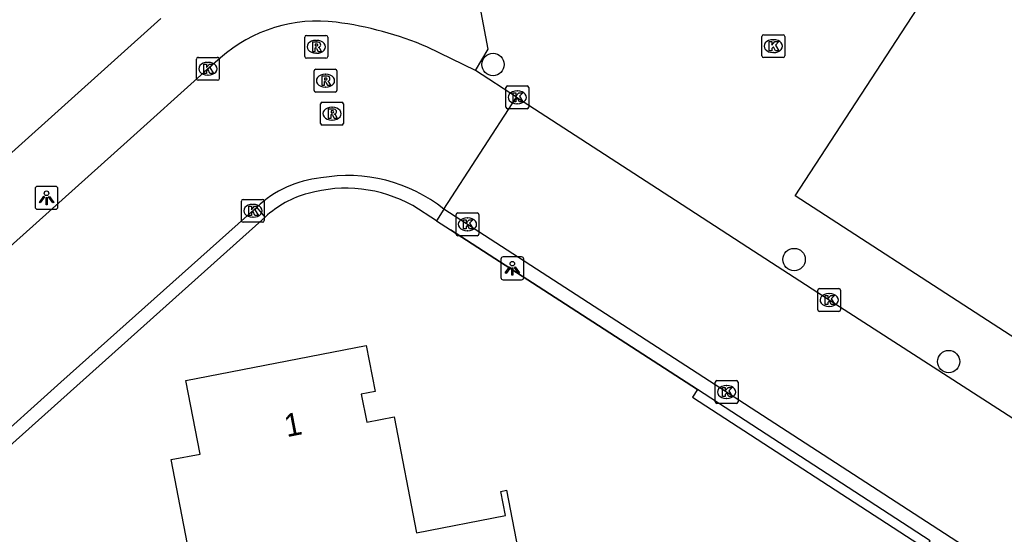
# Model space of a CAD drawing. Extents: x 157663 to 158496, y 379212 to 380934.
# Drawn here: x 158348.74 to 158391.83, y 380472.57 to 380495.07 of the extents above; entities that cross this region are included whole.
import ezdxf

# ---------------------------------------------------------------- set-up
doc = ezdxf.new("R2010")
doc.units = 0
for name, color, linetype in [('IMGEO_Boom', 7, 'Continuous'), ('IMGEO_Haag', 7, 'Continuous'), ('IMGEO_Hek', 7, 'Continuous'), ('IMGEO_Kolk', 7, 'Continuous'), ('IMGEO_Lichtpunt', 7, 'Continuous'), ('IMGEO_Pand', 7, 'Continuous'), ('IMGEO_Pand_nummerreeks', 7, 'Continuous'), ('IMGEO_Rijbaan_lokaal_open', 7, 'Continuous'), ('IMGEO_Rioolput', 7, 'Continuous'), ('IMGEO_Voetpad_open', 7, 'Continuous')]:
    doc.layers.add(name, color=color, linetype=linetype)

msp = doc.modelspace()

# ---------------------------------------------------------------- linework, layer by layer
at = {"layer": 'IMGEO_Boom'}
for centre in [(158369.454, 380493.113), (158382.628, 380484.583), (158389.393, 380480.119)]:
    msp.add_circle(centre, 0.489, dxfattribs=at)
at = {"layer": 'IMGEO_Haag'}
msp.add_lwpolyline([(158378.407, 380478.893), (158378.189, 380478.557), (158388.371, 380471.949), (158388.589, 380472.285)], dxfattribs=at)
at = {"layer": 'IMGEO_Hek'}
for points in [[(158391.091, 380481.923), (158382.675, 380487.376), (158388.452, 380496.229), (158387.396, 380501.51)], [(158378.407, 380478.893), (158367.597, 380485.882)]]:
    msp.add_lwpolyline(points, dxfattribs=at)
at = {"layer": 'IMGEO_Kolk'}
for p, q in [((158381.217, 380493.489), (158381.217, 380494.341)), ((158381.292, 380494.415), (158382.144, 380494.415)), ((158381.705, 380494.195), (158381.73, 380494.195)), ((158382.218, 380494.341), (158382.218, 380493.489)), ((158356.477, 380492.5), (158356.477, 380493.352)), ((158356.552, 380493.426), (158357.404, 380493.426)), ((158357.478, 380493.352), (158357.478, 380492.5)), ((158382.144, 380493.415), (158381.292, 380493.415)), ((158381.728, 380493.635), (158381.703, 380493.635)), ((158356.965, 380493.206), (158356.99, 380493.206)), ((158357.404, 380492.426), (158356.552, 380492.426)), ((158356.988, 380492.646), (158356.963, 380492.646)), ((158370.015, 380491.249), (158370.015, 380492.101)), ((158370.09, 380492.175), (158370.942, 380492.175)), ((158370.503, 380491.955), (158370.528, 380491.955)), ((158371.016, 380492.101), (158371.016, 380491.249)), ((158370.942, 380491.175), (158370.09, 380491.175)), ((158370.526, 380491.395), (158370.501, 380491.395)), ((158358.521, 380487.214), (158359.373, 380487.214)), ((158358.446, 380486.288), (158358.446, 380487.14)), ((158358.934, 380486.994), (158358.959, 380486.994)), ((158359.447, 380487.14), (158359.447, 380486.288)), ((158358.957, 380486.434), (158358.932, 380486.434)), ((158367.836, 380485.696), (158367.836, 380486.548)), ((158367.911, 380486.622), (158368.763, 380486.622)), ((158368.324, 380486.402), (158368.349, 380486.402)), ((158368.837, 380486.548), (158368.837, 380485.696)), ((158359.373, 380486.214), (158358.521, 380486.214)), ((158368.763, 380485.622), (158367.911, 380485.622)), ((158368.347, 380485.842), (158368.322, 380485.842)), ((158383.663, 380482.388), (158383.663, 380483.24)), ((158383.738, 380483.314), (158384.59, 380483.314)), ((158384.151, 380483.094), (158384.176, 380483.094)), ((158384.664, 380483.24), (158384.664, 380482.388)), ((158384.174, 380482.534), (158384.149, 380482.534)), ((158384.59, 380482.314), (158383.738, 380482.314)), ((158379.175, 380478.361), (158379.175, 380479.213)), ((158379.25, 380479.287), (158380.102, 380479.287)), ((158379.663, 380479.067), (158379.688, 380479.067)), ((158380.176, 380479.213), (158380.176, 380478.361)), ((158380.102, 380478.287), (158379.25, 380478.287)), ((158379.686, 380478.507), (158379.661, 380478.507))]:
    msp.add_line(p, q, dxfattribs=at)
for points in [[(158381.217, 380493.489), (158381.217, 380494.341)], [(158381.292, 380494.415), (158382.144, 380494.415)], [(158381.538, 380494.115), (158381.661, 380494.115), (158381.661, 380493.964), (158381.791, 380494.115), (158381.955, 380494.115), (158381.809, 380493.964), (158381.962, 380493.715), (158381.81, 380493.715), (158381.725, 380493.879), (158381.661, 380493.812), (158381.661, 380493.715), (158381.538, 380493.715), (158381.538, 380494.115)], [(158382.218, 380494.341), (158382.218, 380493.489)], [(158356.477, 380492.5), (158356.477, 380493.352)], [(158356.552, 380493.426), (158357.404, 380493.426)], [(158357.478, 380493.352), (158357.478, 380492.5)], [(158382.144, 380493.415), (158381.292, 380493.415)], [(158356.798, 380493.126), (158356.921, 380493.126), (158356.921, 380492.975), (158357.051, 380493.126), (158357.215, 380493.126), (158357.069, 380492.975), (158357.222, 380492.726), (158357.07, 380492.726), (158356.985, 380492.89), (158356.921, 380492.823), (158356.921, 380492.726), (158356.798, 380492.726), (158356.798, 380493.126)], [(158357.404, 380492.426), (158356.552, 380492.426)], [(158370.015, 380491.249), (158370.015, 380492.101)], [(158370.09, 380492.175), (158370.942, 380492.175)], [(158371.016, 380492.101), (158371.016, 380491.249)], [(158370.336, 380491.875), (158370.459, 380491.875), (158370.459, 380491.724), (158370.589, 380491.875), (158370.753, 380491.875), (158370.607, 380491.724), (158370.76, 380491.475), (158370.608, 380491.475), (158370.523, 380491.639), (158370.459, 380491.572), (158370.459, 380491.475), (158370.336, 380491.475), (158370.336, 380491.875)], [(158370.942, 380491.175), (158370.09, 380491.175)], [(158358.521, 380487.214), (158359.373, 380487.214)], [(158358.446, 380486.288), (158358.446, 380487.14)], [(158358.767, 380486.914), (158358.89, 380486.914), (158358.89, 380486.763), (158359.02, 380486.914), (158359.184, 380486.914), (158359.038, 380486.763), (158359.191, 380486.514), (158359.039, 380486.514), (158358.954, 380486.678), (158358.89, 380486.611), (158358.89, 380486.514), (158358.767, 380486.514), (158358.767, 380486.914)], [(158359.447, 380487.14), (158359.447, 380486.288)], [(158367.836, 380485.696), (158367.836, 380486.548)], [(158367.911, 380486.622), (158368.763, 380486.622)], [(158368.837, 380486.548), (158368.837, 380485.696)], [(158359.373, 380486.214), (158358.521, 380486.214)], [(158368.157, 380486.322), (158368.28, 380486.322), (158368.28, 380486.171), (158368.41, 380486.322), (158368.574, 380486.322), (158368.428, 380486.171), (158368.581, 380485.922), (158368.429, 380485.922), (158368.344, 380486.086), (158368.28, 380486.019), (158368.28, 380485.922), (158368.157, 380485.922), (158368.157, 380486.322)], [(158368.763, 380485.622), (158367.911, 380485.622)], [(158383.663, 380482.388), (158383.663, 380483.24)], [(158383.738, 380483.314), (158384.59, 380483.314)], [(158383.984, 380483.014), (158384.107, 380483.014), (158384.107, 380482.863), (158384.237, 380483.014), (158384.401, 380483.014), (158384.255, 380482.863), (158384.408, 380482.614), (158384.256, 380482.614), (158384.171, 380482.778), (158384.107, 380482.711), (158384.107, 380482.614), (158383.984, 380482.614), (158383.984, 380483.014)], [(158384.664, 380483.24), (158384.664, 380482.388)], [(158384.59, 380482.314), (158383.738, 380482.314)], [(158379.175, 380478.361), (158379.175, 380479.213)], [(158379.25, 380479.287), (158380.102, 380479.287)], [(158380.176, 380479.213), (158380.176, 380478.361)], [(158379.496, 380478.987), (158379.619, 380478.987), (158379.619, 380478.836), (158379.749, 380478.987), (158379.913, 380478.987), (158379.767, 380478.836), (158379.92, 380478.587), (158379.768, 380478.587), (158379.683, 380478.751), (158379.619, 380478.684), (158379.619, 380478.587), (158379.496, 380478.587), (158379.496, 380478.987)], [(158380.102, 380478.287), (158379.25, 380478.287)]]:
    msp.add_lwpolyline(points, dxfattribs=at)
for centre, start, end in [((158381.294, 380494.339), 91.552, 178.448), ((158381.294, 380494.339), 91.552, 178.448), ((158382.142, 380494.339), 1.552, 88.448), ((158382.142, 380494.339), 1.552, 88.448), ((158356.554, 380493.35), 91.552, 178.448), ((158356.554, 380493.35), 91.552, 178.448), ((158357.402, 380493.35), 1.552, 88.448), ((158357.402, 380493.35), 1.552, 88.448), ((158381.294, 380493.491), 181.552, 268.448), ((158381.294, 380493.491), 181.552, 268.448), ((158382.142, 380493.491), 271.552, 358.448), ((158382.142, 380493.491), 271.552, 358.448), ((158356.554, 380492.502), 181.552, 268.448), ((158356.554, 380492.502), 181.552, 268.448), ((158357.402, 380492.502), 271.552, 358.448), ((158357.402, 380492.502), 271.552, 358.448), ((158370.092, 380492.099), 91.552, 178.448), ((158370.092, 380492.099), 91.552, 178.448), ((158370.94, 380492.099), 1.552, 88.448), ((158370.94, 380492.099), 1.552, 88.448), ((158370.092, 380491.251), 181.552, 268.448), ((158370.092, 380491.251), 181.552, 268.448), ((158370.94, 380491.251), 271.552, 358.448), ((158370.94, 380491.251), 271.552, 358.448), ((158358.523, 380487.138), 91.552, 178.448), ((158358.523, 380487.138), 91.552, 178.448), ((158359.371, 380487.138), 1.552, 88.448), ((158359.371, 380487.138), 1.552, 88.448), ((158367.913, 380486.546), 91.552, 178.448), ((158367.913, 380486.546), 91.552, 178.448), ((158368.761, 380486.546), 1.552, 88.448), ((158368.761, 380486.546), 1.552, 88.448), ((158358.523, 380486.29), 181.552, 268.448), ((158358.523, 380486.29), 181.552, 268.448), ((158359.371, 380486.29), 271.552, 358.448), ((158359.371, 380486.29), 271.552, 358.448), ((158367.913, 380485.698), 181.552, 268.448), ((158367.913, 380485.698), 181.552, 268.448), ((158368.761, 380485.698), 271.552, 358.448), ((158368.761, 380485.698), 271.552, 358.448), ((158383.74, 380483.238), 91.552, 178.448), ((158383.74, 380483.238), 91.552, 178.448), ((158384.588, 380483.238), 1.552, 88.448), ((158384.588, 380483.238), 1.552, 88.448), ((158383.74, 380482.39), 181.552, 268.448), ((158383.74, 380482.39), 181.552, 268.448), ((158384.588, 380482.39), 271.552, 358.448), ((158384.588, 380482.39), 271.552, 358.448), ((158379.252, 380479.211), 91.552, 178.448), ((158379.252, 380479.211), 91.552, 178.448), ((158380.1, 380479.211), 1.552, 88.448), ((158380.1, 380479.211), 1.552, 88.448), ((158379.252, 380478.363), 181.552, 268.448), ((158379.252, 380478.363), 181.552, 268.448), ((158380.1, 380478.363), 271.552, 358.448), ((158380.1, 380478.363), 271.552, 358.448)]:
    msp.add_arc(centre, 0.0765, start, end, dxfattribs=at)
for centre, major_axis, ratio, start_param, end_param in [((158381.704, 380493.915), (-0.387, 0.002), 0.722429, 4.712389, 7.853982), ((158381.729, 380493.915), (-0.39, 0.002), 0.717154, 1.570796, 4.712389), ((158356.964, 380492.926), (-0.387, 0.002), 0.722429, 4.712389, 7.853982), ((158356.989, 380492.926), (-0.39, 0.002), 0.717154, 1.570796, 4.712389), ((158370.502, 380491.675), (-0.387, 0.002), 0.722429, 4.712389, 7.853982), ((158370.527, 380491.675), (-0.39, 0.002), 0.717154, 1.570796, 4.712389), ((158358.933, 380486.714), (-0.387, 0.002), 0.722429, 4.712389, 7.853982), ((158358.958, 380486.714), (-0.39, 0.002), 0.717154, 1.570796, 4.712389), ((158368.323, 380486.122), (-0.387, 0.002), 0.722429, 4.712389, 7.853982), ((158368.348, 380486.122), (-0.39, 0.002), 0.717154, 1.570796, 4.712389), ((158384.15, 380482.814), (-0.387, 0.002), 0.722429, 4.712389, 7.853982), ((158384.175, 380482.814), (-0.39, 0.002), 0.717154, 1.570796, 4.712389), ((158379.662, 380478.787), (-0.387, 0.002), 0.722429, 4.712389, 7.853982), ((158379.687, 380478.787), (-0.39, 0.002), 0.717154, 1.570796, 4.712389)]:
    msp.add_ellipse(centre, major_axis=major_axis, ratio=ratio, start_param=start_param, end_param=end_param, dxfattribs=at)
at = {"layer": 'IMGEO_Lichtpunt'}
for p, q in [((158349.419, 380487.683), (158349.419, 380486.876)), ((158349.419, 380487.683), (158349.419, 380486.876)), ((158350.321, 380487.778), (158349.513, 380487.778)), ((158350.321, 380487.778), (158349.513, 380487.778)), ((158350.415, 380486.876), (158350.415, 380487.683)), ((158350.415, 380486.876), (158350.415, 380487.683)), ((158349.513, 380486.782), (158350.321, 380486.782)), ((158349.513, 380486.782), (158350.321, 380486.782)), ((158370.704, 380484.697), (158369.896, 380484.697)), ((158370.704, 380484.697), (158369.896, 380484.697)), ((158369.802, 380484.602), (158369.802, 380483.795)), ((158369.802, 380484.602), (158369.802, 380483.795)), ((158370.798, 380483.795), (158370.798, 380484.602)), ((158370.798, 380483.795), (158370.798, 380484.602)), ((158369.896, 380483.701), (158370.704, 380483.701)), ((158369.896, 380483.701), (158370.704, 380483.701))]:
    msp.add_line(p, q, dxfattribs=at)
for points in [[(158349.793, 380487.347), (158349.832, 380487.319), (158349.644, 380487.057), (158349.606, 380487.084), (158349.793, 380487.347)], [(158349.895, 380487.299), (158349.942, 380487.299), (158349.942, 380486.977), (158349.895, 380486.977), (158349.895, 380487.299)], [(158350.005, 380487.319), (158350.043, 380487.346), (158350.23, 380487.084), (158350.191, 380487.056), (158350.005, 380487.319)], [(158370.176, 380484.266), (158370.215, 380484.238), (158370.027, 380483.976), (158369.989, 380484.003), (158370.176, 380484.266)], [(158370.278, 380484.218), (158370.325, 380484.218), (158370.325, 380483.896), (158370.278, 380483.896), (158370.278, 380484.218)], [(158370.388, 380484.238), (158370.426, 380484.265), (158370.613, 380484.003), (158370.574, 380483.975), (158370.388, 380484.238)]]:
    msp.add_lwpolyline(points, dxfattribs=at)
for centre in [(158349.918, 380487.481), (158370.301, 380484.4)]:
    msp.add_circle(centre, 0.0994, dxfattribs=at)
for centre, start, end in [((158349.513, 380487.683), 90, 180), ((158349.513, 380487.683), 90, 180), ((158350.321, 380487.683), 0, 90), ((158350.321, 380487.683), 0, 90), ((158349.513, 380486.876), 180, 270), ((158349.513, 380486.876), 180, 270), ((158350.321, 380486.876), 270, 0), ((158350.321, 380486.876), 270, 360), ((158369.896, 380484.602), 90, 180), ((158369.896, 380484.602), 90, 180), ((158370.704, 380484.602), 0, 90), ((158370.704, 380484.602), 0, 90), ((158369.896, 380483.795), 180, 270), ((158369.896, 380483.795), 180, 270), ((158370.704, 380483.795), 270, 0), ((158370.704, 380483.795), 270, 360)]:
    msp.add_arc(centre, 0.0946, start, end, dxfattribs=at)
at = {"layer": 'IMGEO_Pand'}
msp.add_lwpolyline([(158356.657, 380469.164), (158356.316, 380470.924), (158355.366, 380475.832), (158356.639, 380476.078), (158356.016, 380479.298), (158363.906, 380480.825), (158364.296, 380478.811), (158363.688, 380478.694), (158363.926, 380477.467), (158365.124, 380477.699), (158366.105, 380472.634), (158369.993, 380473.387), (158369.789, 380474.442), (158370.042, 380474.491), (158370.799, 380470.582), (158365.891, 380469.632), (158361.463, 380468.775), (158361.217, 380470.047), (158356.657, 380469.164)], dxfattribs=at)
at = {"layer": 'IMGEO_Rijbaan_lokaal_open'}
for points in [[(158368.685, 380492.845), (158366.583, 380493.876)], [(158357.527, 380493.399), (158356.81, 380492.78), (158353.442, 380489.751), (158344.47, 380481.713), (158341.103, 380478.688), (158332.553, 380471.005), (158329.173, 380467.979), (158318.397, 380458.269), (158315.491, 380455.507), (158311.559, 380450.954)], [(158370.478, 380491.685), (158368.685, 380492.845)], [(158367.307, 380486.782), (158370.478, 380491.685)], [(158370.478, 380491.685), (158377.439, 380487.183), (158380.607, 380485.124), (158384.164, 380482.814), (158397.402, 380474.299)], [(158322.086, 380453.781), (158322.828, 380454.46), (158326.203, 380457.468), (158335.204, 380465.495), (158338.581, 380468.517), (158347.153, 380476.187), (158350.545, 380479.214), (158359.122, 380486.871)], [(158393.724, 380469.669), (158379.676, 380478.787), (158367.307, 380486.782)]]:
    msp.add_lwpolyline(points, dxfattribs=at)
for centre, radius, start, end in [((158361.782, 380488.595), 6.417, 82.796, 131.5351), ((158360.605, 380479.776), 15.315, 67.026, 82.5657), ((158362.394, 380483.424), 4.753, 95.7106, 133.5069), ((158363.095, 380481.501), 6.755, 51.4257, 100.0118)]:
    msp.add_arc(centre, radius, start, end, dxfattribs=at)
at = {"layer": 'IMGEO_Rioolput'}
for p, q in [((158361.218, 380493.46), (158361.218, 380494.312)), ((158361.293, 380494.386), (158362.145, 380494.386)), ((158361.706, 380494.166), (158361.731, 380494.166)), ((158362.219, 380494.312), (158362.219, 380493.46)), ((158362.145, 380493.386), (158361.293, 380493.386)), ((158361.729, 380493.606), (158361.704, 380493.606)), ((158361.623, 380491.977), (158361.623, 380492.829)), ((158361.698, 380492.903), (158362.55, 380492.903)), ((158362.624, 380492.829), (158362.624, 380491.977)), ((158362.111, 380492.683), (158362.136, 380492.683)), ((158362.134, 380492.123), (158362.109, 380492.123)), ((158362.55, 380491.903), (158361.698, 380491.903)), ((158361.91, 380490.538), (158361.91, 380491.39)), ((158361.985, 380491.464), (158362.837, 380491.464)), ((158362.398, 380491.244), (158362.423, 380491.244)), ((158362.911, 380491.39), (158362.911, 380490.538)), ((158362.421, 380490.684), (158362.396, 380490.684)), ((158362.837, 380490.464), (158361.985, 380490.464))]:
    msp.add_line(p, q, dxfattribs=at)
for points in [[(158361.218, 380493.46), (158361.218, 380494.312)], [(158361.293, 380494.386), (158362.145, 380494.386)], [(158362.219, 380494.312), (158362.219, 380493.46)], [(158361.807, 380494.084), (158361.555, 380494.086), (158361.555, 380493.686)], [(158361.555, 380493.686), (158361.679, 380493.686), (158361.679, 380493.848), (158361.69, 380493.848)], [(158361.733, 380494.005), (158361.679, 380494.005), (158361.679, 380493.924)], [(158361.679, 380493.924), (158361.731, 380493.924)], [(158361.737, 380493.819), (158361.808, 380493.686), (158361.948, 380493.686), (158361.883, 380493.812)], [(158362.145, 380493.386), (158361.293, 380493.386)], [(158361.623, 380491.977), (158361.623, 380492.829)], [(158361.698, 380492.903), (158362.55, 380492.903)], [(158362.624, 380492.829), (158362.624, 380491.977)], [(158362.212, 380492.601), (158361.96, 380492.603), (158361.96, 380492.203)], [(158362.138, 380492.522), (158362.084, 380492.522), (158362.084, 380492.441)], [(158362.084, 380492.441), (158362.136, 380492.441)], [(158361.96, 380492.203), (158362.084, 380492.203), (158362.084, 380492.365), (158362.095, 380492.365)], [(158362.142, 380492.336), (158362.213, 380492.203), (158362.353, 380492.203), (158362.288, 380492.329)], [(158362.55, 380491.903), (158361.698, 380491.903)], [(158361.91, 380490.538), (158361.91, 380491.39)], [(158361.985, 380491.464), (158362.837, 380491.464)], [(158362.499, 380491.162), (158362.247, 380491.164), (158362.247, 380490.764)], [(158362.425, 380491.083), (158362.371, 380491.083), (158362.371, 380491.002)], [(158362.911, 380491.39), (158362.911, 380490.538)], [(158362.247, 380490.764), (158362.371, 380490.764), (158362.371, 380490.926), (158362.382, 380490.926)], [(158362.371, 380491.002), (158362.423, 380491.002)], [(158362.429, 380490.897), (158362.5, 380490.764), (158362.64, 380490.764), (158362.575, 380490.89)], [(158362.837, 380490.464), (158361.985, 380490.464)]]:
    msp.add_lwpolyline(points, dxfattribs=at)
for centre, radius, start, end in [((158361.295, 380494.31), 0.0765, 91.552, 178.448), ((158361.295, 380494.31), 0.0765, 91.552, 178.448), ((158362.143, 380494.31), 0.0765, 1.552, 88.448), ((158362.143, 380494.31), 0.0765, 1.552, 88.448), ((158361.689, 380493.795), 0.0533, 26.0293, 88.6989), ((158361.715, 380494.113), 0.19, 274.7715, 282.9687), ((158361.739, 380493.909), 0.0964, 77.0061, 93.1865), ((158361.753, 380493.966), 0.0378, 276.6634, 79.6772), ((158361.806, 380493.974), 0.109, 350.3612, 89.416), ((158361.804, 380493.974), 0.112, 277.5842, 350.9817), ((158361.788, 380493.759), 0.108, 29.5134, 73.7905), ((158361.295, 380493.462), 0.0765, 181.552, 268.448), ((158361.295, 380493.462), 0.0765, 181.552, 268.448), ((158362.143, 380493.462), 0.0765, 271.552, 358.448), ((158362.143, 380493.462), 0.0765, 271.552, 358.448), ((158361.7, 380492.827), 0.0765, 91.552, 178.448), ((158361.7, 380492.827), 0.0765, 91.552, 178.448), ((158362.548, 380492.827), 0.0765, 1.552, 88.448), ((158362.548, 380492.827), 0.0765, 1.552, 88.448), ((158362.12, 380492.63), 0.19, 274.7715, 282.9687), ((158362.144, 380492.426), 0.0964, 77.0061, 93.1865), ((158362.158, 380492.483), 0.0378, 276.6634, 79.6772), ((158362.211, 380492.491), 0.109, 350.3612, 89.416), ((158362.209, 380492.491), 0.112, 277.5842, 350.9817), ((158362.193, 380492.276), 0.108, 29.5134, 73.7905), ((158361.7, 380491.979), 0.0765, 181.552, 268.448), ((158361.7, 380491.979), 0.0765, 181.552, 268.448), ((158362.094, 380492.312), 0.0533, 26.0293, 88.6989), ((158362.548, 380491.979), 0.0765, 271.552, 358.448), ((158362.548, 380491.979), 0.0765, 271.552, 358.448), ((158361.987, 380491.388), 0.0765, 91.552, 178.448), ((158361.987, 380491.388), 0.0765, 91.552, 178.448), ((158362.431, 380490.987), 0.0964, 77.0061, 93.1865), ((158362.445, 380491.044), 0.0378, 276.6634, 79.6772), ((158362.498, 380491.052), 0.109, 350.3612, 89.416), ((158362.835, 380491.388), 0.0765, 1.552, 88.448), ((158362.835, 380491.388), 0.0765, 1.552, 88.448), ((158362.381, 380490.873), 0.0533, 26.0293, 88.6989), ((158362.407, 380491.191), 0.19, 274.7715, 282.9687), ((158362.496, 380491.052), 0.112, 277.5842, 350.9817), ((158362.48, 380490.837), 0.108, 29.5134, 73.7905), ((158361.987, 380490.54), 0.0765, 181.552, 268.448), ((158361.987, 380490.54), 0.0765, 181.552, 268.448), ((158362.835, 380490.54), 0.0765, 271.552, 358.448), ((158362.835, 380490.54), 0.0765, 271.552, 358.448)]:
    msp.add_arc(centre, radius, start, end, dxfattribs=at)
for centre, major_axis, ratio, start_param, end_param in [((158361.705, 380493.886), (-0.387, 0.002), 0.722429, 4.712389, 7.853982), ((158361.73, 380493.886), (-0.39, 0.002), 0.717154, 1.570796, 4.712389), ((158362.11, 380492.403), (-0.387, 0.002), 0.722429, 4.712389, 7.853982), ((158362.135, 380492.403), (-0.39, 0.002), 0.717154, 1.570796, 4.712389), ((158362.397, 380490.964), (-0.387, 0.002), 0.722429, 4.712389, 7.853982), ((158362.422, 380490.964), (-0.39, 0.002), 0.717154, 1.570796, 4.712389)]:
    msp.add_ellipse(centre, major_axis=major_axis, ratio=ratio, start_param=start_param, end_param=end_param, dxfattribs=at)
at = {"layer": 'IMGEO_Voetpad_open'}
for points in [[(158402.85, 380476.983), (158399.153, 380476.703), (158391.091, 380481.923), (158382.675, 380487.376), (158388.452, 380496.229), (158387.396, 380501.51), (158368.462, 380497.886)], [(158368.685, 380492.845), (158369.249, 380493.776), (158368.462, 380497.886)], [(158316.229, 380460.36), (158354.917, 380495.131)], [(158359.49, 380486.443), (158359.122, 380486.871)], [(158366.984, 380486.274), (158365.946, 380486.942)], [(158367.307, 380486.782), (158366.984, 380486.274)], [(158359.49, 380486.443), (158322.721, 380453.552)], [(158366.984, 380486.274), (158367.597, 380485.882), (158378.407, 380478.893)], [(158388.589, 380472.285), (158378.407, 380478.893)]]:
    msp.add_lwpolyline(points, dxfattribs=at)
for centre, radius, start, end in [((158363.014, 380481.675), 6.028, 60.8988, 105.9108), ((158362.461, 380483.255), 4.358, 104.6089, 132.9845)]:
    msp.add_arc(centre, radius, start, end, dxfattribs=at)

# ---------------------------------------------------------------- texts
at = {"layer": 'IMGEO_Pand_nummerreeks'}
msp.add_text('1', height=1, rotation=10.9534, dxfattribs=at).set_placement((158360.426, 380476.811))

doc.saveas('drawing.dxf')
